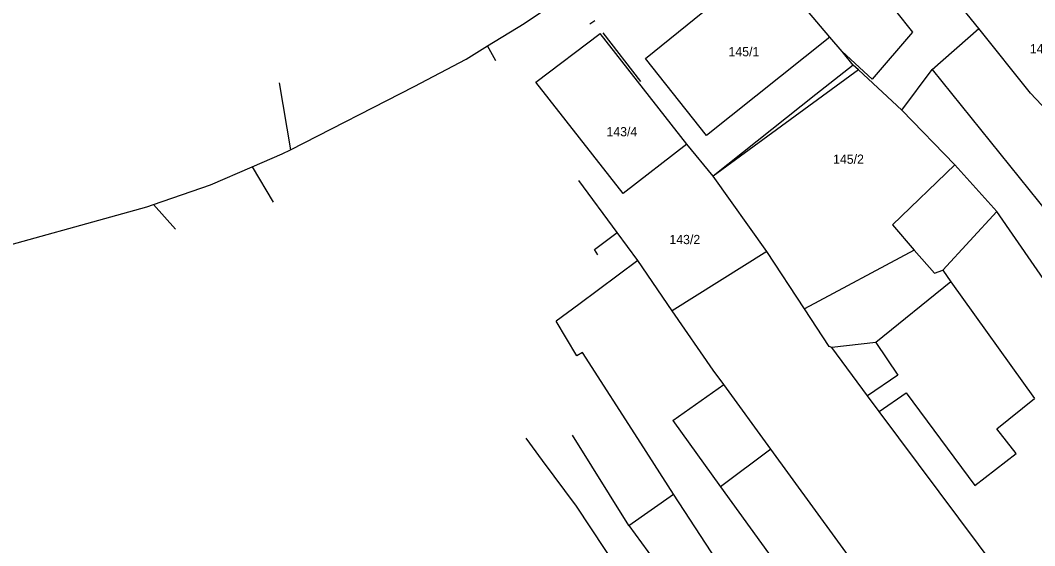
# Model space of a CAD drawing. Extents: x -601580 to 4, y -1204314 to 4.
# Drawn here: x -600609.7 to -600527.1, y -1203744.2 to -1203701.4 of the extents above; entities that cross this region are included whole.
import ezdxf

# ---------------------------------------------------------------- set-up
doc = ezdxf.new("R2010")
doc.units = 0
for name, color, linetype in [('00-INNOGY-NTL', 7, 'Continuous'), ('00-KN-HRANICE PARCEL', 7, 'Continuous'), ('00-KN-PARC. CISLA', 7, 'Continuous'), ('00-KN-VNITRNI KRESBA', 7, 'Continuous'), ('00-POLOHOPIS', 7, 'Continuous')]:
    doc.layers.add(name, color=color, linetype=linetype)

msp = doc.modelspace()

# ---------------------------------------------------------------- linework, layer by layer
at = {"layer": '00-INNOGY-NTL'}
for p, q in [((-600571, -1203704.72), (-600571.67, -1203703.5)), ((-600588.63, -1203706.49), (-600587.7, -1203711.94)), ((-600590.82, -1203713.33), (-600589.11, -1203716.21)), ((-600598.84, -1203716.4), (-600597.07, -1203718.41))]:
    msp.add_line(p, q, dxfattribs=at)
msp.add_lwpolyline([(-600613.88, -1203720.61), (-600599.4, -1203716.59), (-600598.84, -1203716.4), (-600594.22, -1203714.79), (-600590.82, -1203713.33), (-600588.37, -1203712.28), (-600587.7, -1203711.94), (-600577.64, -1203706.79), (-600573.41, -1203704.57), (-600571.67, -1203703.5), (-600568.68, -1203701.68), (-600565.48, -1203699.51), (-600564.3, -1203698.72), (-600563.9, -1203698.45), (-600558.21, -1203694.42), (-600547.34, -1203685.85), (-600545.81, -1203684.64), (-600538.18, -1203678.5), (-600533.22, -1203674.3), (-600532.43, -1203673.59), (-600521.25, -1203663.6)], dxfattribs=at)
at = {"layer": '00-KN-HRANICE PARCEL'}
for p, q in [((-600527.47, -1203707.35), (-600531.7, -1203702.08)), ((-600555.45, -1203711.49), (-600562.49, -1203702.49)), ((-600541.49, -1203705.45), (-600553.3, -1203714.08)), ((-600541.49, -1203705.45), (-600541.91, -1203705.05)), ((-600537.95, -1203708.73), (-600541.49, -1203705.45)), ((-600525.04, -1203709.94), (-600527.47, -1203707.35)), ((-600553.3, -1203714.08), (-600555.45, -1203711.49)), ((-600548.94, -1203720.23), (-600553.3, -1203714.08)), ((-600548.94, -1203720.23), (-600556.63, -1203725.05)), ((-600556.63, -1203725.05), (-600559.45, -1203720.96))]:
    msp.add_line(p, q, dxfattribs=at)
for points in [[(-600541.91, -1203705.05), (-600542.8, -1203703.96), (-600543.8, -1203702.79), (-600545.63, -1203700.65), (-600552.33, -1203692.8), (-600553.32, -1203691.64)], [(-600531.7, -1203702.08), (-600533.95, -1203699.28), (-600534.75, -1203698.27)], [(-600537.95, -1203708.73), (-600535.49, -1203705.4), (-600531.7, -1203702.08)], [(-600555.45, -1203711.49), (-600560.63, -1203715.51), (-600567.73, -1203706.44), (-600562.49, -1203702.49)], [(-600541.91, -1203705.05), (-600544.95, -1203707.46), (-600553.3, -1203714.08)], [(-600514.56, -1203740.22), (-600518.55, -1203733.82), (-600530.21, -1203716.96), (-600533.65, -1203713.17), (-600537.95, -1203708.73)], [(-600559.45, -1203720.96), (-600561.13, -1203718.68), (-600564.25, -1203714.43)], [(-600527.78, -1203749.32), (-600531.72, -1203744.05), (-600539.81, -1203733.24), (-600540.75, -1203731.96), (-600543.64, -1203728.03), (-600543.86, -1203727.95), (-600545.87, -1203724.89), (-600548.94, -1203720.23)], [(-600559.45, -1203720.96), (-600564.23, -1203724.52), (-600566.07, -1203725.89)], [(-600539.73, -1203748.47), (-600548.6, -1203736.31), (-600552.45, -1203731.03), (-600553.3, -1203729.87), (-600556.63, -1203725.05)], [(-600543.06, -1203759.7), (-600550.62, -1203748.91), (-600553.02, -1203745.37), (-600556.53, -1203739.96), (-600559.19, -1203735.82), (-600563.93, -1203728.43), (-600564.41, -1203728.72), (-600566.07, -1203725.89)], [(-600552.82, -1203766.5), (-600559.27, -1203757.85), (-600555.06, -1203755.08), (-600556.15, -1203753.43), (-600564.44, -1203740.94), (-600567.19, -1203737.22), (-600568.53, -1203735.4)]]:
    msp.add_lwpolyline(points, dxfattribs=at)
at = {"layer": '00-KN-VNITRNI KRESBA'}
for p, q in [((-600538.46, -1203700.64), (-600537.08, -1203702.37)), ((-600537.08, -1203702.37), (-600540.38, -1203706.2)), ((-600540.38, -1203706.2), (-600542.8, -1203703.96)), ((-600535.49, -1203705.4), (-600519.71, -1203725.04)), ((-600533.65, -1203713.17), (-600538.72, -1203718.04)), ((-600534.63, -1203721.75), (-600530.21, -1203716.96)), ((-600562.95, -1203720.07), (-600561.13, -1203718.68)), ((-600538.72, -1203718.04), (-600536.94, -1203720.1)), ((-600562.68, -1203720.48), (-600562.95, -1203720.07)), ((-600536.94, -1203720.1), (-600545.87, -1203724.89)), ((-600536.94, -1203720.1), (-600535.29, -1203721.99)), ((-600535.29, -1203721.99), (-600534.63, -1203721.75)), ((-600534.63, -1203721.75), (-600533.96, -1203722.68)), ((-600533.96, -1203722.68), (-600540.06, -1203727.63)), ((-600533.96, -1203722.68), (-600527.15, -1203732.19)), ((-600540.06, -1203727.63), (-600543.64, -1203728.03)), ((-600540.06, -1203727.63), (-600538.27, -1203730.29)), ((-600538.27, -1203730.29), (-600540.75, -1203731.96)), ((-600556.6, -1203733.98), (-600552.45, -1203731.03)), ((-600539.81, -1203733.24), (-600537.59, -1203731.71)), ((-600537.59, -1203731.71), (-600532, -1203739.27)), ((-600530.22, -1203734.64), (-600527.15, -1203732.19)), ((-600556.6, -1203733.98), (-600552.7, -1203739.37)), ((-600560.17, -1203742.51), (-600564.76, -1203735.17)), ((-600528.65, -1203736.65), (-600530.22, -1203734.64)), ((-600548.6, -1203736.31), (-600552.7, -1203739.37)), ((-600532, -1203739.27), (-600528.65, -1203736.65)), ((-600552.7, -1203739.37), (-600547.47, -1203746.6)), ((-600560.17, -1203742.51), (-600556.53, -1203739.96)), ((-600560.17, -1203742.51), (-600556.49, -1203747.54))]:
    msp.add_line(p, q, dxfattribs=at)
msp.add_lwpolyline([(-600543.8, -1203702.79), (-600553.85, -1203710.77), (-600558.82, -1203704.51), (-600554.14, -1203700.75), (-600557.32, -1203696.74), (-600552.33, -1203692.8)], dxfattribs=at)
at = {"layer": '00-POLOHOPIS'}
for p, q in [((-600563.343, -1203701.688), (-600562.923, -1203701.416)), ((-600559.2, -1203706.38), (-600562.267, -1203702.431))]:
    msp.add_line(p, q, dxfattribs=at)

# ---------------------------------------------------------------- texts
at = {"layer": '00-KN-PARC. CISLA'}
for s, p in [('145/1', (-600552.059, -1203704.34)), ('149/1', (-600527.539, -1203704.1)), ('143/4', (-600561.99, -1203710.85)), ('145/2', (-600543.55, -1203713.083)), ('143/2', (-600556.87, -1203719.62))]:
    msp.add_text(s, height=0.75, dxfattribs=at).set_placement(p)

doc.saveas('drawing.dxf')
